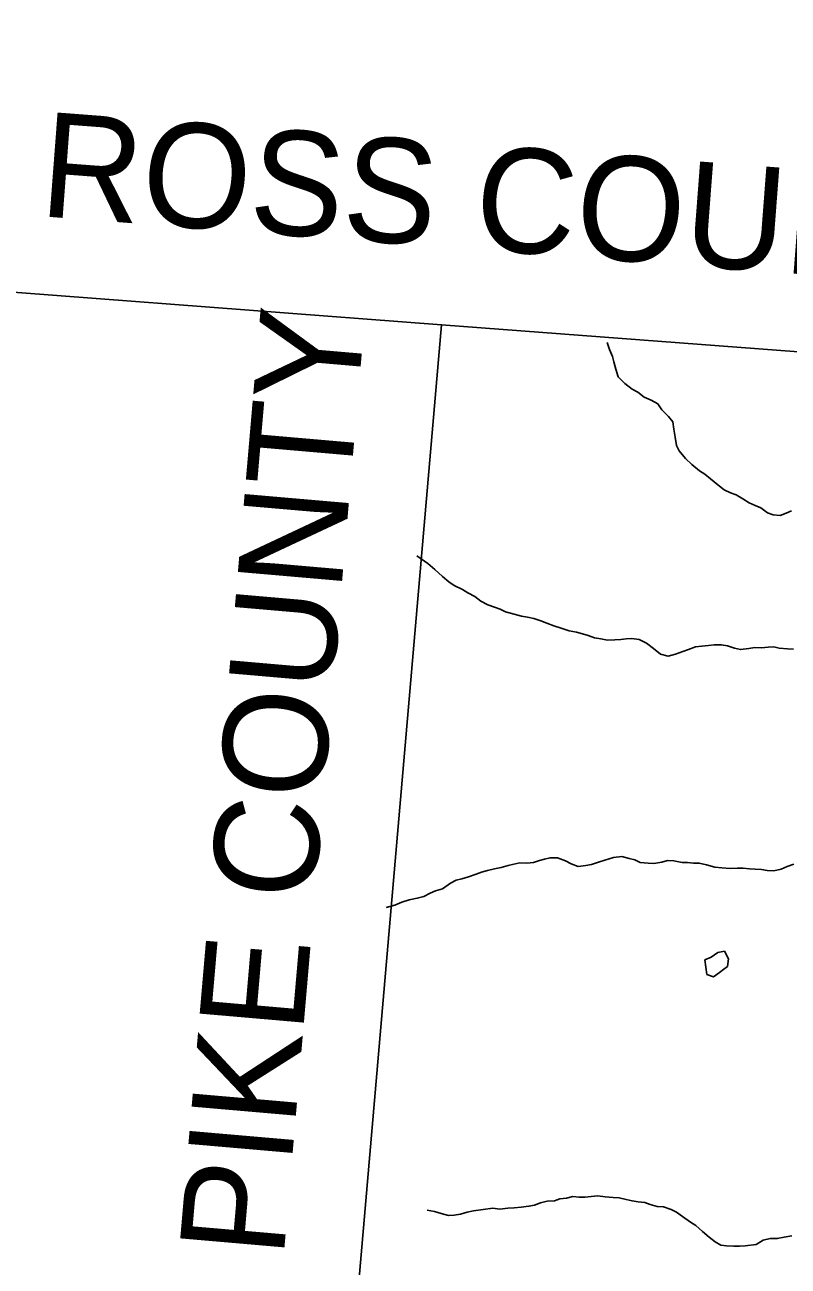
# Model space of a CAD drawing. Extents: x 1715311 to 2083412, y 146837 to 553079.
# Drawn here: x 1883505 to 1890803, y 416860 to 428719 of the extents above; entities that cross this region are included whole.
import ezdxf

# ---------------------------------------------------------------- set-up
doc = ezdxf.new("R2010")
doc.units = 0
for name, color, linetype in [('GM_X_Adjacent_County', 7, 'Continuous'), ('GM_X_Adjacent_County_Text', 7, 'Continuous'), ('GM_X_County', 7, 'Continuous'), ('GM_X_Minor_Lake', 7, 'Continuous'), ('GM_X_Minor_River', 7, 'Continuous'), ('GM_X_Township', 7, 'Continuous')]:
    doc.layers.add(name, color=color, linetype=linetype)

msp = doc.modelspace()

# ---------------------------------------------------------------- linework, layer by layer
at = {"layer": 'GM_X_Adjacent_County'}
for points in [[(1894820, 450882), (1894244, 443716), (1894201, 443179), (1894010, 440034), (1894011, 439989), (1893540, 433796), (1893501, 433286), (1892905, 425441), (1892420, 425479), (1887490, 425854), (1881971, 426273), (1874591, 426852)], [(1874591, 426852), (1881971, 426273), (1887490, 425854), (1886413, 413391), (1886177, 409905), (1886146, 409645), (1885513, 404405)]]:
    msp.add_lwpolyline(points, dxfattribs=at)
at = {"layer": 'GM_X_County'}
msp.add_lwpolyline([(1885513, 404405), (1886146, 409645), (1886177, 409905), (1886413, 413391), (1887490, 425854), (1892420, 425479), (1892905, 425441), (1893501, 433286), (1893540, 433796), (1894011, 439989), (1894010, 440034), (1894544, 439988), (1899062, 439699), (1902162, 439491)], dxfattribs=at)
at = {"layer": 'GM_X_Minor_Lake'}
for points in [[(1890189, 419698), (1890223, 419724), (1890233, 419796), (1890194, 419868), (1890130, 419856), (1890067, 419811), (1890005, 419785)], [(1890005, 419785), (1890015, 419717), (1890026, 419647), (1890088, 419625), (1890146, 419666), (1890189, 419698)]]:
    msp.add_lwpolyline(points, dxfattribs=at)
at = {"layer": 'GM_X_Minor_River'}
for points in [[(1890834, 424076), (1890784, 424052), (1890728, 424032), (1890660, 424037), (1890606, 424057), (1890541, 424103), (1890489, 424128), (1890429, 424152), (1890369, 424190), (1890306, 424229), (1890252, 424249), (1890192, 424275), (1890131, 424324), (1890061, 424380), (1890007, 424425), (1889956, 424459), (1889882, 424517), (1889821, 424576), (1889761, 424648), (1889736, 424700), (1889722, 424778), (1889711, 424855), (1889701, 424927), (1889659, 424977), (1889596, 425041), (1889556, 425098), (1889493, 425132), (1889427, 425162), (1889367, 425211), (1889313, 425239), (1889240, 425292), (1889178, 425356), (1889155, 425430), (1889135, 425498), (1889122, 425550), (1889094, 425617), (1889072, 425684)], [(1890854, 422755), (1890798, 422757), (1890718, 422765), (1890666, 422776), (1890613, 422774), (1890549, 422768), (1890483, 422769), (1890427, 422761), (1890347, 422751), (1890291, 422764), (1890223, 422786), (1890163, 422796), (1890095, 422795), (1890041, 422789), (1889979, 422784), (1889918, 422776), (1889851, 422752), (1889795, 422732), (1889725, 422707), (1889657, 422689), (1889584, 422706), (1889516, 422760), (1889448, 422812), (1889379, 422847), (1889307, 422855), (1889255, 422852), (1889203, 422846), (1889147, 422842), (1889075, 422841), (1889011, 422853), (1888953, 422863), (1888892, 422886), (1888838, 422902), (1888778, 422916), (1888710, 422929), (1888633, 422955), (1888563, 422978), (1888495, 423002), (1888439, 423024), (1888371, 423047), (1888312, 423059), (1888252, 423069), (1888184, 423088), (1888102, 423112), (1888050, 423135), (1887995, 423157), (1887933, 423179), (1887865, 423214), (1887808, 423256), (1887740, 423292), (1887688, 423325), (1887611, 423363), (1887559, 423399), (1887497, 423450), (1887424, 423516), (1887358, 423573), (1887253, 423645)], [(1889134, 420765), (1889050, 420739), (1888990, 420721), (1888922, 420698), (1888868, 420688), (1888796, 420677), (1888727, 420703), (1888675, 420731), (1888597, 420762), (1888527, 420762), (1888475, 420748), (1888425, 420735), (1888369, 420715), (1888303, 420711), (1888239, 420712), (1888181, 420700), (1888127, 420688), (1888059, 420669), (1887997, 420657), (1887927, 420641), (1887871, 420624), (1887819, 420604), (1887747, 420580), (1887683, 420561), (1887629, 420547), (1887575, 420519), (1887499, 420464), (1887431, 420446), (1887381, 420424), (1887319, 420391), (1887257, 420375), (1887181, 420359), (1887111, 420338), (1887043, 420308), (1886960, 420286)], [(1890856, 420699), (1890794, 420677), (1890737, 420652), (1890665, 420638), (1890602, 420640), (1890548, 420649), (1890486, 420653), (1890434, 420655), (1890374, 420662), (1890320, 420662), (1890248, 420658), (1890170, 420665), (1890101, 420671), (1890023, 420694), (1889953, 420710), (1889899, 420710), (1889841, 420715), (1889789, 420717), (1889709, 420731), (1889648, 420734), (1889594, 420718), (1889518, 420707), (1889464, 420709), (1889388, 420717), (1889336, 420742), (1889284, 420756), (1889214, 420774), (1889134, 420765)], [(1890159, 417062), (1890105, 417091), (1890049, 417137), (1889984, 417191), (1889920, 417248), (1889868, 417280), (1889793, 417334), (1889735, 417375), (1889683, 417401), (1889610, 417428), (1889552, 417430), (1889484, 417448), (1889432, 417467), (1889370, 417475), (1889310, 417483), (1889253, 417498), (1889187, 417512), (1889129, 417516), (1889055, 417521), (1888983, 417531), (1888921, 417525), (1888861, 417518), (1888805, 417520), (1888745, 417524), (1888685, 417511), (1888621, 417503), (1888569, 417485), (1888499, 417480), (1888435, 417466), (1888379, 417444), (1888325, 417433), (1888249, 417423), (1888184, 417417), (1888122, 417414), (1888046, 417406), (1887978, 417413), (1887796, 417388), (1887734, 417376), (1887670, 417356), (1887610, 417347), (1887556, 417345), (1887486, 417363), (1887422, 417382), (1887351, 417396)], [(1890838, 417150), (1890764, 417137), (1890698, 417123), (1890630, 417124), (1890564, 417108), (1890496, 417066), (1890392, 417055), (1890338, 417051), (1890284, 417050), (1890214, 417054), (1890159, 417062)]]:
    msp.add_lwpolyline(points, dxfattribs=at)
at = {"layer": 'GM_X_Township'}
msp.add_lwpolyline([(1901913, 408344), (1899476, 408599), (1897613, 408766), (1897421, 408782), (1895303, 408949), (1894253, 409043), (1893957, 409084), (1893199, 409116), (1892932, 409137), (1886146, 409645), (1886177, 409905), (1886413, 413391), (1887490, 425854), (1892420, 425479), (1892905, 425441), (1893501, 433286), (1893540, 433796), (1894011, 439989), (1894010, 440034), (1894544, 439988), (1899062, 439699), (1902162, 439491)], dxfattribs=at)

# ---------------------------------------------------------------- texts
at = {"layer": 'GM_X_Adjacent_County_Text'}
for s, rotation, p in [('ROSS COUNTY', 355.6446, (1883633, 426892)), ('PIKE COUNTY', 85.0532, (1885978, 416930))]:
    msp.add_text(s, height=1000, rotation=rotation, dxfattribs=at).set_placement(p)

doc.saveas('drawing.dxf')
